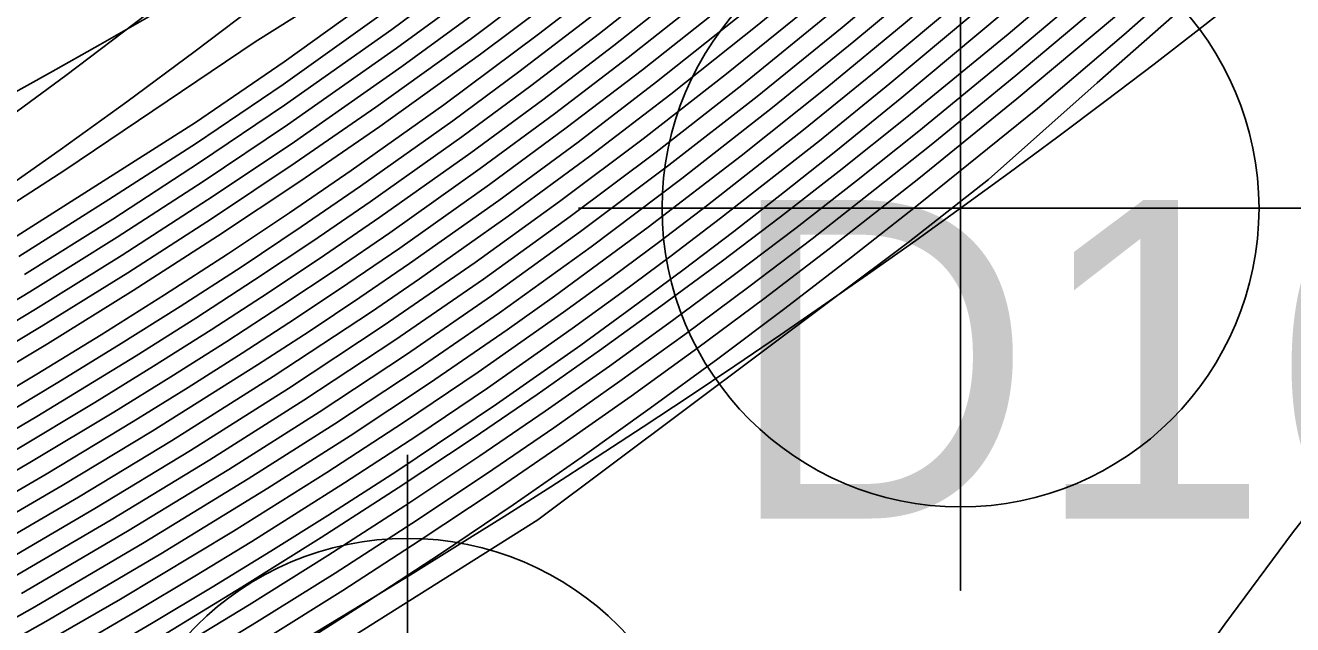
# Model space of a CAD drawing. Extents: x 2356077 to 2359823, y 225951 to 227822.
# Drawn here: x 2357678.66 to 2357688.62, y 226800.45 to 226805.16 of the extents above; entities that cross this region are included whole.
import ezdxf

# ---------------------------------------------------------------- set-up
doc = ezdxf.new("R2010")
doc.units = 0
for name, color, linetype in [('DTM Contours Major', 7, 'Continuous'), ('DTM Contours Minor', 7, 'Continuous'), ('Exist DTM Breakline', 7, 'Continuous'), ('Exist DTM Breakline Cogo Point CELL', 7, 'Continuous'), ('Exist DTM Breakline Underwater', 7, 'Continuous'), ('Exist DTM Drainline', 7, 'Continuous'), ('Exist DTM Regular Point CELL', 7, 'Continuous'), ('Exist DTM Regular Point Cogo Number', 7, 'Continuous')]:
    doc.layers.add(name, color=color, linetype=linetype)

msp = doc.modelspace()

# ---------------------------------------------------------------- linework, layer by layer
at = {"layer": 'DTM Contours Major'}
for points in [[(2357678.4286, 226803.8228), (2357678.9381, 226804.1784), (2357679.4616, 226804.5549), (2357679.9979, 226804.9519), (2357680.5457, 226805.3687), (2357681.1038, 226805.8049), (2357681.6709, 226806.2599), (2357682.354, 226806.8235), (2357683.046, 226807.4107), (2357683.7453, 226808.0193), (2357684.4498, 226808.6472), (2357685.1577, 226809.2921), (2357685.8671, 226809.9518), (2357686.6448, 226810.69), (2357687.42, 226811.4401), (2357688.1904, 226812.1992), (2357688.9538, 226812.9638), (2357689.7081, 226813.731), (2357690.4512, 226814.4974), (2357691.079, 226815.1531)], [(2357678.0024, 226802.6436), (2357678.699, 226803.0634), (2357679.3858, 226803.4925), (2357680.0608, 226803.9301), (2357680.7224, 226804.375), (2357681.578, 226804.976), (2357682.1961, 226805.4299), (2357682.6014, 226805.737), (2357683.1828, 226806.191), (2357683.7559, 226806.6538), (2357684.3208, 226807.1248), (2357684.8778, 226807.6034), (2357685.4272, 226808.0891), (2357686.2135, 226808.8071), (2357686.9406, 226809.4942), (2357687.4231, 226809.9622), (2357688.0044, 226810.5377), (2357688.5852, 226811.1246), (2357689.1638, 226811.7199), (2357689.7385, 226812.3207), (2357690.3075, 226812.9241), (2357691.3141, 226814.01), (2357692.1947, 226814.9785)], [(2357678.2212, 226801.1169), (2357678.9533, 226801.5431), (2357679.6603, 226801.9701), (2357680.4881, 226802.4906), (2357680.8918, 226802.7534), (2357681.2896, 226803.0185), (2357681.6819, 226803.2864), (2357682.3833, 226803.7819), (2357683.0046, 226804.2395), (2357683.6218, 226804.7115), (2357684.3182, 226805.2648), (2357685.098, 226805.9085), (2357685.884, 226806.5807), (2357686.7144, 226807.3134), (2357687.5881, 226808.1074), (2357688.4636, 226808.9262), (2357689.3367, 226809.7658), (2357690.2032, 226810.6206), (2357691.059, 226811.4833), (2357692.2643, 226812.7245), (2357693.416, 226813.9405), (2357694.163, 226814.7475)], [(2357678.3211, 226801.9942), (2357678.9065, 226802.3436), (2357679.396, 226802.6442), (2357679.8796, 226802.9492), (2357680.3576, 226803.2588), (2357680.8299, 226803.5733), (2357681.2965, 226803.8927), (2357682.02, 226804.4065), (2357682.5406, 226804.7907), (2357683.3162, 226805.3865), (2357683.7775, 226805.7539), (2357684.239, 226806.1308), (2357684.7004, 226806.5165), (2357685.1615, 226806.9105), (2357685.6218, 226807.3121), (2357686.4303, 226808.0363), (2357687.127, 226808.679), (2357687.8229, 226809.3382), (2357688.6721, 226810.165), (2357689.1726, 226810.6632), (2357690.1673, 226811.6738), (2357691.1449, 226812.6902), (2357692.0859, 226813.6876), (2357693.0116, 226814.6893)], [(2357677.8327, 226800.0815), (2357678.7373, 226800.5911), (2357679.5971, 226801.0955), (2357680.4151, 226801.5957), (2357681.0933, 226802.0273), (2357681.7484, 226802.4607), (2357682.3865, 226802.9), (2357683.1069, 226803.4177), (2357683.8195, 226803.9529), (2357684.531, 226804.5098), (2357685.1708, 226805.0288), (2357685.8187, 226805.5703), (2357686.4781, 226806.1359), (2357686.9958, 226806.5889), (2357687.5199, 226807.0549), (2357688.048, 226807.5318), (2357688.5777, 226808.0173), (2357689.1065, 226808.5092), (2357690.0021, 226809.359), (2357691.0973, 226810.4263), (2357692.287, 226811.6165), (2357693.2168, 226812.5675), (2357694.1291, 226813.5203), (2357694.8845, 226814.3258)], [(2357696.1189, 226813.3947), (2357692.2513, 226809.511), (2357692.0556, 226809.3221), (2357691.8297, 226809.0792), (2357689.8663, 226807.1772), (2357688.9482, 226806.3474), (2357687.0816, 226804.7048), (2357686.2293, 226803.9446), (2357685.5986, 226803.4501), (2357682.6887, 226801.2749), (2357680.2678, 226799.7483)], [(2357694.339, 226812.5643), (2357693.2497, 226811.4528), (2357692.1403, 226810.3478), (2357691.3089, 226809.5372), (2357690.4629, 226808.7289), (2357689.8387, 226808.1439), (2357689.2056, 226807.5603), (2357688.5669, 226806.9818), (2357687.9257, 226806.4117), (2357687.2853, 226805.8534), (2357686.3827, 226805.0872), (2357685.5877, 226804.4349), (2357685.0563, 226804.0119), (2357684.5949, 226803.6537), (2357684.1283, 226803.3002), (2357683.655, 226802.9504), (2357683.1736, 226802.6037), (2357682.6828, 226802.2593), (2357682.181, 226801.9165), (2357681.5913, 226801.5249), (2357680.9859, 226801.1347), (2357680.3652, 226800.7462), (2357679.7297, 226800.3598)], [(2357687.5734, 226799.7413), (2357688.0834, 226800.4562), (2357688.6164, 226801.1734), (2357689.1763, 226801.8878), (2357689.8481, 226802.6919), (2357690.552, 226803.4891), (2357691.2798, 226804.2824), (2357693.5266, 226806.6678), (2357694.2192, 226807.4194)]]:
    msp.add_lwpolyline(points, dxfattribs=at)
at = {"layer": 'DTM Contours Minor'}
for points in [[(2357707.0097, 226826.8779), (2357700.6868, 226818.7386), (2357700.0388, 226817.9822), (2357697.1, 226814.6854), (2357696.2526, 226813.6957), (2357695.5721, 226812.9285), (2357694.8932, 226812.1892), (2357694.2198, 226811.4959), (2357692.1729, 226809.4425), (2357691.3149, 226808.6303), (2357691.1472, 226808.4746), (2357687.2903, 226805.0802), (2357686.6121, 226804.5018), (2357685.6786, 226803.7486), (2357685.153, 226803.3361), (2357684.628, 226802.9331), (2357684.1017, 226802.5384), (2357683.572, 226802.1509), (2357683.0369, 226801.7696), (2357682.4945, 226801.3932), (2357681.9243, 226801.0084), (2357681.3428, 226800.6272), (2357680.7488, 226800.249)], [(2357678.364, 226804.309), (2357678.9806, 226804.7626), (2357679.6175, 226805.2436), (2357680.2716, 226805.751), (2357680.9401, 226806.2836), (2357681.62, 226806.8404), (2357682.2661, 226807.3839), (2357682.9181, 226807.9461), (2357683.5746, 226808.5254), (2357684.2338, 226809.1202), (2357684.8943, 226809.729), (2357685.5546, 226810.3501), (2357686.2766, 226811.0435), (2357686.9941, 226811.7459), (2357687.7045, 226812.4535), (2357688.4054, 226813.1623), (2357689.0944, 226813.8684), (2357690.4341, 226815.2646), (2357691.7073, 226816.615), (2357694.9179, 226820.0685), (2357696.0469, 226821.2721), (2357696.437, 226821.696)], [(2357678.6574, 226803.2002), (2357679.3496, 226803.6344), (2357680.031, 226804.0779), (2357680.7002, 226804.5303), (2357681.5411, 226805.1243), (2357682.2734, 226805.6669), (2357683.0576, 226806.2754), (2357683.6527, 226806.7563), (2357684.2397, 226807.2466), (2357684.8188, 226807.7456), (2357685.3902, 226808.2528), (2357686.1701, 226808.9681), (2357686.8135, 226809.5778), (2357687.2406, 226809.992), (2357687.8464, 226810.5915), (2357688.4513, 226811.2032), (2357689.0535, 226811.8241), (2357689.6514, 226812.451), (2357690.2432, 226813.081), (2357691.2256, 226814.1454), (2357692.0149, 226815.0163), (2357693.0634, 226816.1954), (2357694.1185, 226817.4084), (2357695.1872, 226818.6647)], [(2357678.1699, 226803.4997), (2357678.9738, 226804.0184), (2357680.4697, 226805.0253), (2357681.1071, 226805.4287), (2357682.371, 226806.4382), (2357683.3245, 226807.1858), (2357684.0151, 226807.7443), (2357684.646, 226808.2658), (2357685.1976, 226808.7303), (2357685.9845, 226809.4086), (2357686.0475, 226809.4641), (2357686.2771, 226809.6738), (2357686.5341, 226809.9378), (2357686.6054, 226810.0134), (2357688.0302, 226811.5326), (2357689.4608, 226813.0781), (2357690.2554, 226813.9471), (2357691.0511, 226814.8264), (2357691.8638, 226815.734), (2357692.6878, 226816.6643), (2357693.5174, 226817.6118), (2357694.347, 226818.571)], [(2357677.873, 226803.0441), (2357680.0014, 226804.3924), (2357680.6955, 226804.8691), (2357681.5039, 226805.4497), (2357682.1192, 226805.9111), (2357682.7822, 226806.4278), (2357683.438, 226806.9588), (2357684.0869, 226807.5035), (2357684.7292, 226808.0612), (2357685.365, 226808.6314), (2357686.128, 226809.3388), (2357686.7926, 226809.975), (2357687.4723, 226810.6442), (2357688.1488, 226811.3271), (2357688.8205, 226812.0216), (2357690.1446, 226813.4278), (2357691.1991, 226814.5812), (2357692.1855, 226815.6832), (2357692.768, 226816.3447), (2357693.3507, 226817.0143), (2357693.935, 226817.6939), (2357694.5224, 226818.3854)], [(2357678.6132, 226803.3406), (2357679.3203, 226803.7882), (2357680.0089, 226804.2304), (2357680.688, 226804.6926), (2357681.5134, 226805.2797), (2357682.1405, 226805.7459), (2357682.9251, 226806.3549), (2357683.5465, 226806.8573), (2357684.16, 226807.3708), (2357684.7659, 226807.8947), (2357685.3645, 226808.4284), (2357686.1373, 226809.1407), (2357686.8582, 226809.8282), (2357687.6745, 226810.6319), (2357688.3093, 226811.2739), (2357688.9407, 226811.9258), (2357689.5677, 226812.5855), (2357690.187, 226813.2468), (2357691.3122, 226814.4732), (2357692.3713, 226815.6539), (2357693.4717, 226816.9082), (2357694.5816, 226818.2028)], [(2357678.0996, 226802.3777), (2357678.7893, 226802.7918), (2357679.4678, 226803.2137), (2357680.1333, 226803.642), (2357680.7837, 226804.0757), (2357681.4173, 226804.5136), (2357682.1568, 226805.0458), (2357682.8754, 226805.5866), (2357683.4192, 226806.0118), (2357683.9549, 226806.4441), (2357684.4828, 226806.8829), (2357685.0034, 226807.3279), (2357685.5169, 226807.7786), (2357686.3154, 226808.5017), (2357687.1819, 226809.3159), (2357687.7566, 226809.8724), (2357688.299, 226810.4088), (2357688.8411, 226810.9549), (2357689.3814, 226811.508), (2357690.4501, 226812.6252), (2357691.4991, 226813.7472), (2357692.5335, 226814.8772), (2357693.4716, 226815.9244), (2357694.4155, 226816.9999)], [(2357678.1498, 226802.2448), (2357678.8366, 226802.6567), (2357679.5119, 226803.0755), (2357680.1735, 226803.5002), (2357680.8197, 226803.9295), (2357681.4483, 226804.3621), (2357682.2394, 226804.9298), (2357683.0055, 226805.5062), (2357683.5325, 226805.9185), (2357684.0516, 226806.3372), (2357684.5631, 226806.7619), (2357685.0677, 226807.1922), (2357685.5658, 226807.6278), (2357686.3703, 226808.3535), (2357686.9904, 226808.9306), (2357687.6065, 226809.5192), (2357688.4402, 226810.3381), (2357688.9658, 226810.8664), (2357689.4895, 226811.4011), (2357690.5258, 226812.4803), (2357691.5943, 226813.6184), (2357692.6968, 226814.8189), (2357693.6052, 226815.8301), (2357694.5182, 226816.8674)], [(2357678.0504, 226802.5106), (2357678.7432, 226802.9273), (2357679.4255, 226803.3525), (2357680.0954, 226803.7851), (2357680.7509, 226804.2239), (2357681.6204, 226804.8318), (2357682.2981, 226805.3281), (2357682.7411, 226805.6638), (2357683.303, 226806.1028), (2357683.8565, 226806.5497), (2357684.402, 226807.0038), (2357684.9398, 226807.4647), (2357685.4702, 226807.9319), (2357686.2627, 226808.6524), (2357687.0629, 226809.4065), (2357687.5937, 226809.9211), (2357688.1543, 226810.4759), (2357688.7146, 226811.0413), (2357689.273, 226811.6144), (2357689.8277, 226812.1925), (2357690.9192, 226813.3524), (2357691.8871, 226814.4028), (2357692.8514, 226815.4707)], [(2357678.323, 226801.0113), (2357679.0809, 226801.4532), (2357679.8106, 226801.8948), (2357680.6093, 226802.3982), (2357681.3818, 226802.9075), (2357681.7599, 226803.1655), (2357682.4567, 226803.6574), (2357683.0968, 226804.1285), (2357683.7325, 226804.6151), (2357684.4245, 226805.1653), (2357685.1771, 226805.7863), (2357685.937, 226806.435), (2357686.7714, 226807.1692), (2357687.6801, 226807.9926), (2357688.5912, 226808.8425), (2357689.4689, 226809.6843), (2357690.3095, 226810.5108), (2357691.1396, 226811.3442), (2357692.3627, 226812.5986), (2357693.1627, 226813.4365), (2357693.9503, 226814.2772), (2357695.0148, 226815.4407)], [(2357678.1202, 226801.2227), (2357678.8261, 226801.6332), (2357679.5101, 226802.0452), (2357679.942, 226802.3131), (2357680.3668, 226802.5828), (2357680.785, 226802.8548), (2357681.1973, 226803.1295), (2357681.604, 226803.4073), (2357682.3099, 226803.9064), (2357682.9123, 226804.3502), (2357683.5106, 226804.8076), (2357684.2115, 226805.3639), (2357684.6146, 226805.6934), (2357685.4243, 226806.3749), (2357686.2393, 226807.0849), (2357687.0763, 226807.8368), (2357687.9162, 226808.6133), (2357688.7554, 226809.4111), (2357689.6518, 226810.287), (2357690.5392, 226811.1757), (2357691.4137, 226812.0692), (2357692.5378, 226813.2411), (2357693.6388, 226814.4176), (2357694.3977, 226815.2477)], [(2357678.1363, 226801.7225), (2357678.754, 226802.0862), (2357679.5331, 226802.562), (2357680.0018, 226802.858), (2357680.4644, 226803.158), (2357680.9212, 226803.4622), (2357681.3723, 226803.7708), (2357682.0915, 226804.2809), (2357682.6339, 226804.681), (2357683.1727, 226805.092), (2357683.8875, 226805.6577), (2357684.3338, 226806.0223), (2357684.7803, 226806.3953), (2357685.2269, 226806.7764), (2357685.6734, 226807.1649), (2357686.4864, 226807.8909), (2357687.2195, 226808.5651), (2357687.9522, 226809.2574), (2357688.8062, 226810.087), (2357689.7778, 226811.058), (2357690.7378, 226812.0413), (2357691.8718, 226813.2287), (2357692.8471, 226814.2728), (2357693.5859, 226815.0798)], [(2357678.573, 226801.8136), (2357679.2092, 226802.1951), (2357679.6697, 226802.4793), (2357680.1236, 226802.7666), (2357680.5713, 226803.0571), (2357681.013, 226803.3512), (2357681.449, 226803.6494), (2357682.1638, 226804.1558), (2357682.7269, 226804.571), (2357683.2863, 226804.998), (2357683.9964, 226805.5606), (2357684.4279, 226805.9132), (2357684.86, 226806.2739), (2357685.2926, 226806.6425), (2357685.7256, 226807.0184), (2357686.5431, 226807.7461), (2357687.3119, 226808.451), (2357688.0807, 226809.1756), (2357688.9394, 226810.0078), (2357689.8842, 226810.9489), (2357690.8175, 226811.9012), (2357691.9695, 226813.1024), (2357692.9897, 226814.1906), (2357693.7306, 226814.9977)], [(2357678.0199, 226801.3288), (2357678.6994, 226801.7233), (2357679.3598, 226802.1203), (2357679.806, 226802.3964), (2357680.2453, 226802.6748), (2357680.6782, 226802.956), (2357681.105, 226803.2403), (2357681.5263, 226803.5282), (2357682.2366, 226804.031), (2357682.8197, 226804.4607), (2357683.3988, 226804.9031), (2357684.1043, 226805.4626), (2357684.5215, 226805.8035), (2357684.9395, 226806.1523), (2357685.7782, 226806.8723), (2357686.6001, 226807.6017), (2357687.4041, 226808.3367), (2357688.2085, 226809.0929), (2357689.0721, 226809.9277), (2357689.9905, 226810.8397), (2357690.8977, 226811.7616), (2357692.0676, 226812.9763), (2357693.1319, 226814.1077), (2357693.8749, 226814.9149)], [(2357678.1955, 226802.0845), (2357678.754, 226802.417), (2357679.2582, 226802.726), (2357679.7573, 226803.0401), (2357680.2509, 226803.3596), (2357680.7391, 226803.6846), (2357681.2218, 226804.0153), (2357681.9494, 226804.5327), (2357682.6945, 226805.0873), (2357683.1885, 226805.4691), (2357683.6659, 226805.8488), (2357684.1433, 226806.2385), (2357684.6202, 226806.6375), (2357685.0964, 226807.045), (2357685.5712, 226807.4602), (2357686.3749, 226808.1825), (2357687.0342, 226808.7926), (2357687.6923, 226809.4175), (2357688.5368, 226810.2416), (2357689.0518, 226810.7555), (2357690.0754, 226811.7991), (2357691.0807, 226812.8489), (2357691.9733, 226813.7992), (2357692.8524, 226814.7535)], [(2357678.4255, 226800.9059), (2357679.209, 226801.3634), (2357679.961, 226801.8197), (2357680.7304, 226802.3057), (2357681.4739, 226802.7962), (2357682.1975, 226803.2955), (2357682.8603, 226803.7732), (2357683.5161, 226804.2657), (2357684.1702, 226804.7762), (2357684.8926, 226805.3615), (2357685.6219, 226805.9732), (2357686.3607, 226806.6119), (2357687.299, 226807.447), (2357688.2458, 226808.3152), (2357689.1906, 226809.207), (2357690.0099, 226810.0009), (2357690.8192, 226810.8023), (2357692.0412, 226812.0401), (2357692.8775, 226812.9052), (2357693.7003, 226813.7723), (2357694.4509, 226814.579)], [(2357678.5287, 226800.8008), (2357679.3376, 226801.2738), (2357680.1117, 226801.7447), (2357680.8513, 226802.213), (2357681.5658, 226802.6847), (2357682.2611, 226803.1641), (2357682.9429, 226803.655), (2357683.6173, 226804.1614), (2357684.2901, 226804.6871), (2357684.9851, 226805.2505), (2357685.6876, 226805.8391), (2357686.4006, 226806.4539), (2357686.8845, 226806.8799), (2357687.8639, 226807.7624), (2357688.8475, 226808.6752), (2357689.7343, 226809.5212), (2357690.5221, 226810.2906), (2357691.6855, 226811.454), (2357692.559, 226812.3459), (2357693.4187, 226813.2403), (2357694.2626, 226814.1362)], [(2357678.6326, 226800.6958), (2357679.4669, 226801.1845), (2357680.263, 226801.67), (2357680.9723, 226802.1202), (2357681.6573, 226802.5729), (2357682.3242, 226803.0323), (2357683.0251, 226803.5365), (2357683.7183, 226804.0572), (2357684.4103, 226804.5983), (2357685.0778, 226805.1396), (2357685.7532, 226805.7048), (2357686.4398, 226806.2952), (2357686.9405, 226806.7347), (2357687.4465, 226807.186), (2357687.9559, 226807.6472), (2357688.4666, 226808.1165), (2357688.9765, 226808.5919), (2357689.8678, 226809.4399), (2357690.6283, 226810.1802), (2357691.7518, 226811.2989), (2357692.6567, 226812.219), (2357693.547, 226813.1421), (2357694.4196, 226814.066)], [(2357694.8964, 226813.8596), (2357693.9333, 226812.8476), (2357692.9459, 226811.8341), (2357691.9413, 226810.8252), (2357690.9466, 226809.8474), (2357689.9339, 226808.8758), (2357689.3702, 226808.3461), (2357688.802, 226807.8201), (2357688.2327, 226807.3008), (2357687.6654, 226806.7914), (2357687.1037, 226806.2947), (2357686.2481, 226805.5542), (2357685.3581, 226804.808), (2357684.7757, 226804.3353), (2357684.0224, 226803.7447), (2357683.6463, 226803.4589), (2357683.269, 226803.1787), (2357682.8896, 226802.9034), (2357682.2194, 226802.4328), (2357681.6344, 226802.0379), (2357681.0321, 226801.6456), (2357680.2975, 226801.1847), (2357679.4112, 226800.6513), (2357678.475, 226800.1116)], [(2357677.9095, 226799.9602), (2357678.8429, 226800.4866), (2357679.7281, 226801.0069), (2357680.5682, 226801.5221), (2357681.2144, 226801.9344), (2357681.8389, 226802.348), (2357682.4476, 226802.7667), (2357682.8194, 226803.0306), (2357683.5551, 226803.5709), (2357684.2864, 226804.1322), (2357684.9576, 226804.6676), (2357685.5728, 226805.1741), (2357686.5152, 226805.9755), (2357687.0502, 226806.4422), (2357687.5929, 226806.9234), (2357688.1402, 226807.4164), (2357688.6894, 226807.9185), (2357689.2376, 226808.4271), (2357690.1373, 226809.2787), (2357691.1889, 226810.2998), (2357692.3669, 226811.4733), (2357693.3296, 226812.4543), (2357694.2733, 226813.4369)], [(2357694.4712, 226812.4678), (2357693.9083, 226811.8916), (2357693.3385, 226811.3159), (2357692.7632, 226810.742), (2357691.6706, 226809.6718), (2357690.6291, 226808.6769), (2357689.9797, 226808.0696), (2357689.3208, 226807.4638), (2357688.6559, 226806.8633), (2357687.9887, 226806.2719), (2357687.3227, 226805.6935), (2357686.4155, 226804.9263), (2357685.6816, 226804.3254), (2357685.192, 226803.9355), (2357684.7154, 226803.5648), (2357684.2342, 226803.1994), (2357683.7468, 226802.8387), (2357683.2518, 226802.4817), (2357682.7474, 226802.1277), (2357682.2323, 226801.7757), (2357681.6435, 226801.3848), (2357681.0397, 226800.9957), (2357680.4211, 226800.6086), (2357679.7879, 226800.2236)], [(2357694.6046, 226812.372), (2357694.0175, 226811.773), (2357693.423, 226811.1746), (2357692.8221, 226810.5779), (2357691.7495, 226809.5325), (2357690.8029, 226808.6315), (2357690.1252, 226807.9992), (2357689.4376, 226807.3687), (2357688.744, 226806.744), (2357688.0419, 226806.126), (2357687.3539, 226805.5286), (2357686.4426, 226804.7611), (2357685.7785, 226804.2185), (2357685.3364, 226803.8659), (2357684.843, 226803.481), (2357684.3458, 226803.1027), (2357683.8432, 226802.7298), (2357683.3336, 226802.3617), (2357682.8152, 226801.9973), (2357682.2864, 226801.6357), (2357681.6982, 226801.245), (2357681.0959, 226800.8566), (2357680.4793, 226800.4706), (2357679.8484, 226800.0868)], [(2357694.7254, 226812.2514), (2357694.096, 226811.61), (2357693.4642, 226810.9765), (2357692.8298, 226810.3501), (2357691.7819, 226809.3363), (2357690.9522, 226808.5513), (2357690.2456, 226807.8952), (2357689.5309, 226807.2443), (2357687.3617, 226805.3392), (2357686.4521, 226804.5782), (2357685.6814, 226803.9537), (2357684.978, 226803.4018), (2357684.4642, 226803.0101), (2357683.9459, 226802.625), (2357683.4213, 226802.2454), (2357682.8884, 226801.8705), (2357682.3457, 226801.499), (2357681.758, 226801.1085), (2357681.157, 226800.7207), (2357680.5422, 226800.3356)], [(2357688.9156, 226807.7223), (2357688.3253, 226807.1853), (2357687.7375, 226806.6586), (2357687.1559, 226806.1459), (2357686.2971, 226805.4049), (2357685.4528, 226804.6983), (2357684.9006, 226804.2501), (2357684.1246, 226803.641), (2357683.7373, 226803.3468), (2357683.349, 226803.0584), (2357682.9585, 226802.7753), (2357682.2926, 226802.3081), (2357681.7396, 226801.9347), (2357681.171, 226801.5636), (2357680.4431, 226801.1054), (2357679.9943, 226800.8314), (2357679.5325, 226800.5558), (2357679.0574, 226800.2784)], [(2357689.0306, 226807.6253), (2357688.4182, 226807.0696), (2357687.8088, 226806.525), (2357687.2063, 226805.9955), (2357686.3444, 226805.2541), (2357685.5486, 226804.5893), (2357685.0281, 226804.1668), (2357684.627, 226803.8484), (2357684.2274, 226803.5379), (2357683.8282, 226803.2345), (2357683.428, 226802.9374), (2357683.0255, 226802.6459), (2357682.3639, 226802.1821), (2357681.5802, 226801.6569), (2357681.0387, 226801.308), (2357680.5912, 226801.0273), (2357680.1303, 226800.745), (2357679.6557, 226800.4609), (2357679.167, 226800.175)]]:
    msp.add_lwpolyline(points, dxfattribs=at)
at = {"layer": 'Exist DTM Breakline'}
for points in [[(2357560.647, 226784.157), (2357579.194, 226813.797), (2357610.316, 226806.105), (2357665.993, 226838.755), (2357684.212, 226874.582), (2357696.408, 226900.16)], [(2357603.707, 226758.395), (2357634.69, 226779.787), (2357686.009, 226803.72), (2357722.082, 226854.21), (2357734.02, 226881.496)]]:
    msp.add_spline(points, degree=3, dxfattribs=at)
at = {"layer": 'Exist DTM Breakline Cogo Point CELL'}
msp.add_lwpolyline([(2357686.009, 226806.72), (2357686.009, 226800.72), (2357686.009, 226803.72), (2357689.009, 226803.72), (2357683.009, 226803.72)], dxfattribs=at)
msp.add_circle((2357686.009, 226803.72), 2.344, dxfattribs=at)
at = {"layer": 'Exist DTM Breakline Underwater'}
for points in [[(2357599.673, 226759.537), (2357632.912, 226785.572), (2357686.254, 226809.636), (2357716.995, 226856.561), (2357730.688, 226885.555)], [(2357556.564, 226758.637), (2357564.307, 226781.559), (2357585.412, 226809.405), (2357614.858, 226803.405), (2357668.761, 226835.297), (2357689.369, 226869.515)]]:
    msp.add_spline(points, degree=3, dxfattribs=at)
at = {"layer": 'Exist DTM Drainline'}
msp.add_spline([(2357699.586, 226858.192), (2357670.366, 226820.782), (2357623.327, 226796.892), (2357587.218, 226772.268), (2357568.803, 226744.252), (2357555.19, 226717.62), (2357555.017, 226695.126), (2357553.473, 226672.759), (2357563.697, 226642.736), (2357576.526, 226627.993), (2357663.798, 226499.169), (2357732.721, 226415.647), (2357803.211, 226342.215), (2357874.586, 226264.309)], degree=3, dxfattribs=at)
at = {"layer": 'Exist DTM Regular Point CELL'}
msp.add_lwpolyline([(2357681.6652, 226801.7848), (2357681.6652, 226795.7848), (2357681.6652, 226798.7848), (2357684.6652, 226798.7848), (2357678.6652, 226798.7848)], dxfattribs=at)
msp.add_circle((2357681.6652, 226798.7848), 2.344, dxfattribs=at)

# ---------------------------------------------------------------- texts
at = {"layer": 'Exist DTM Regular Point Cogo Number'}
msp.add_text('D161', height=2.5, dxfattribs=at).set_placement((2357684.1652, 226801.2848))

doc.saveas('drawing.dxf')
